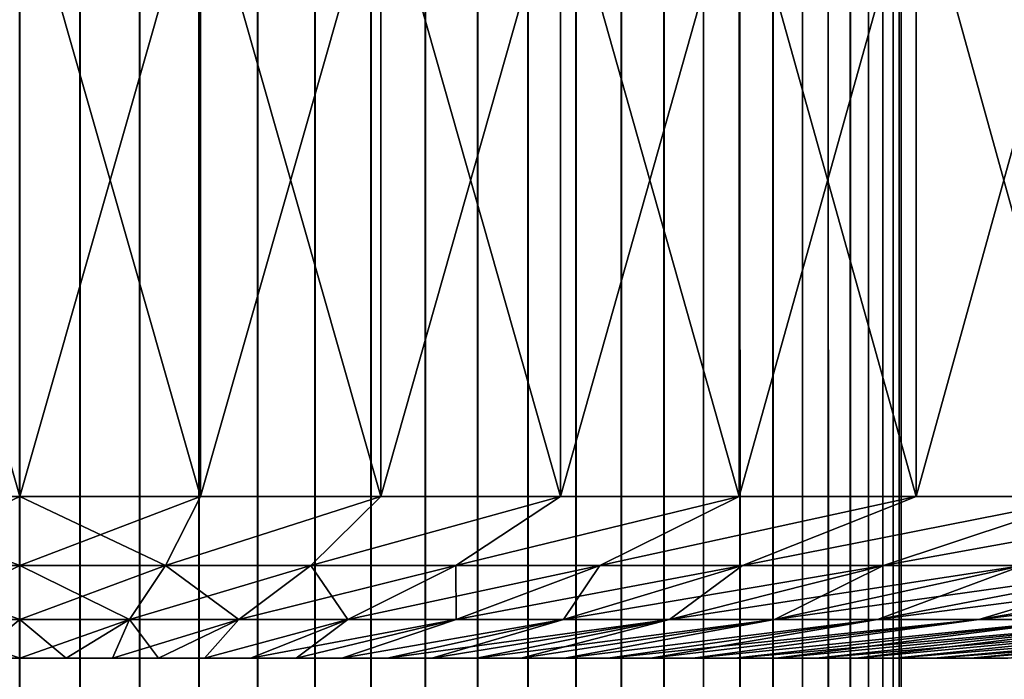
# Model space of a CAD drawing. Header units: millimetres. Extents: x -125 to 125, y -45 to 4025.
# Tile 473 of 656: x 0 to 3, y 3898 to 3900. Entities that reach past the tile are written whole.
import ezdxf

# ---------------------------------------------------------------- set-up
doc = ezdxf.new("R2010")
doc.units = ezdxf.units.MM
doc.header["$LTSCALE"] = 6.999206
for name, color, linetype in [('1', 7, 'CONTINUOUS'), ('2', 7, 'CONTINUOUS'), ('28', 7, 'CONTINUOUS'), ('29', 7, 'CONTINUOUS'), ('30', 7, 'CONTINUOUS')]:
    doc.layers.add(name, color=color, linetype=linetype)

msp = doc.modelspace()

# ---------------------------------------------------------------- linework, layer by layer
at = {"layer": '1', "color": 7, "linetype": 'CONTINUOUS'}
for points in [[(-0.1911, 3910, -2.7935), (0, 3910, -2.8), (-0.1911, 0, -2.7935), (-0.1911, 3910, -2.7935)], [(-0.1911, 0, -2.7935), (0, 3910, -2.8), (0, 0, -2.8), (-0.1911, 0, -2.7935)], [(0, 3910, -2.8), (0.1911, 3910, -2.7935), (0, 0, -2.8), (0, 3910, -2.8)], [(0, 0, -2.8), (0.1911, 3910, -2.7935), (0.1911, 0, -2.7935), (0, 0, -2.8)], [(0.1911, 3910, -2.7935), (0.3813, 3910, -2.7739), (0.1911, 0, -2.7935), (0.1911, 3910, -2.7935)], [(0.1911, 0, -2.7935), (0.3813, 3910, -2.7739), (0.3813, 0, -2.7739), (0.1911, 0, -2.7935)], [(0.3813, 3910, -2.7739), (0.5697, 3910, -2.7414), (0.3813, 0, -2.7739), (0.3813, 3910, -2.7739)], [(0.3813, 0, -2.7739), (0.5697, 3910, -2.7414), (0.5697, 0, -2.7414), (0.3813, 0, -2.7739)], [(0.5697, 3910, -2.7414), (0.7554, 3910, -2.6962), (0.5697, 0, -2.7414), (0.5697, 3910, -2.7414)], [(0.5697, 0, -2.7414), (0.7554, 3910, -2.6962), (0.7554, 0, -2.6962), (0.5697, 0, -2.7414)], [(0.7554, 3910, -2.6962), (0.9377, 3910, -2.6383), (0.7554, 0, -2.6962), (0.7554, 3910, -2.6962)], [(0.7554, 0, -2.6962), (0.9377, 3910, -2.6383), (0.9377, 0, -2.6383), (0.7554, 0, -2.6962)], [(0.9377, 3910, -2.6383), (1.1155, 3910, -2.5682), (0.9377, 0, -2.6383), (0.9377, 3910, -2.6383)], [(0.9377, 0, -2.6383), (1.1155, 3910, -2.5682), (1.1155, 0, -2.5682), (0.9377, 0, -2.6383)], [(1.1155, 3910, -2.5682), (1.2882, 3910, -2.4861), (1.1155, 0, -2.5682), (1.1155, 3910, -2.5682)], [(1.1155, 0, -2.5682), (1.2882, 3910, -2.4861), (1.2882, 0, -2.4861), (1.1155, 0, -2.5682)], [(1.2882, 3910, -2.4861), (1.4548, 3910, -2.3924), (1.2882, 0, -2.4861), (1.2882, 3910, -2.4861)], [(1.2882, 0, -2.4861), (1.4548, 3910, -2.3924), (1.4548, 0, -2.3924), (1.2882, 0, -2.4861)], [(1.4548, 3910, -2.3924), (1.6147, 3910, -2.2875), (1.4548, 0, -2.3924), (1.4548, 3910, -2.3924)], [(1.4548, 0, -2.3924), (1.6147, 3910, -2.2875), (1.6147, 0, -2.2875), (1.4548, 0, -2.3924)], [(1.6147, 3910, -2.2875), (1.767, 3910, -2.172), (1.6147, 0, -2.2875), (1.6147, 3910, -2.2875)], [(1.6147, 0, -2.2875), (1.767, 3910, -2.172), (1.767, 0, -2.172), (1.6147, 0, -2.2875)], [(1.767, 3910, -2.172), (1.9111, 3910, -2.0463), (1.767, 0, -2.172), (1.767, 3910, -2.172)], [(1.767, 0, -2.172), (1.9111, 3910, -2.0463), (1.9111, 0, -2.0463), (1.767, 0, -2.172)], [(1.9111, 3910, -2.0463), (2.0463, 3910, -1.9111), (1.9111, 0, -2.0463), (1.9111, 3910, -2.0463)], [(1.9111, 0, -2.0463), (2.0463, 3910, -1.9111), (2.0463, 0, -1.9111), (1.9111, 0, -2.0463)], [(2.0463, 3910, -1.9111), (2.172, 3910, -1.767), (2.0463, 0, -1.9111), (2.0463, 3910, -1.9111)], [(2.0463, 0, -1.9111), (2.172, 3910, -1.767), (2.172, 0, -1.767), (2.0463, 0, -1.9111)], [(2.172, 3910, -1.767), (2.2875, 3910, -1.6147), (2.172, 0, -1.767), (2.172, 3910, -1.767)], [(2.172, 0, -1.767), (2.2875, 3910, -1.6147), (2.2875, 0, -1.6147), (2.172, 0, -1.767)], [(2.2875, 3910, -1.6147), (2.3924, 3910, -1.4548), (2.2875, 0, -1.6147), (2.2875, 3910, -1.6147)], [(2.2875, 0, -1.6147), (2.3924, 3910, -1.4548), (2.3924, 0, -1.4548), (2.2875, 0, -1.6147)], [(2.3924, 3910, -1.4548), (2.4861, 3910, -1.2882), (2.3924, 0, -1.4548), (2.3924, 3910, -1.4548)], [(2.3924, 0, -1.4548), (2.4861, 3910, -1.2882), (2.4861, 0, -1.2882), (2.3924, 0, -1.4548)], [(2.4861, 3910, -1.2882), (2.5682, 3910, -1.1155), (2.4861, 0, -1.2882), (2.4861, 3910, -1.2882)], [(2.4861, 0, -1.2882), (2.5682, 3910, -1.1155), (2.5682, 0, -1.1155), (2.4861, 0, -1.2882)], [(2.5682, 3910, -1.1155), (2.6383, 3910, -0.9377), (2.5682, 0, -1.1155), (2.5682, 3910, -1.1155)], [(2.5682, 0, -1.1155), (2.6383, 3910, -0.9377), (2.6383, 0, -0.9377), (2.5682, 0, -1.1155)], [(2.6383, 3910, -0.9377), (2.6962, 3910, -0.7554), (2.6383, 0, -0.9377), (2.6383, 3910, -0.9377)], [(2.6383, 0, -0.9377), (2.6962, 3910, -0.7554), (2.6962, 0, -0.7554), (2.6383, 0, -0.9377)], [(2.6962, 3910, -0.7554), (2.7414, 3910, -0.5697), (2.6962, 0, -0.7554), (2.6962, 3910, -0.7554)], [(2.6962, 0, -0.7554), (2.7414, 3910, -0.5697), (2.7414, 0, -0.5697), (2.6962, 0, -0.7554)], [(2.7414, 3910, -0.5697), (2.7739, 3910, -0.3813), (2.7414, 0, -0.5697), (2.7414, 3910, -0.5697)], [(2.7414, 0, -0.5697), (2.7739, 3910, -0.3813), (2.7739, 0, -0.3813), (2.7414, 0, -0.5697)], [(2.7739, 3910, -0.3813), (2.7935, 3910, -0.1911), (2.7739, 0, -0.3813), (2.7739, 3910, -0.3813)], [(2.7739, 0, -0.3813), (2.7935, 3910, -0.1911), (2.7935, 0, -0.1911), (2.7739, 0, -0.3813)], [(2.8, 3910), (2.8, 0), (2.7935, 0, -0.1911), (2.8, 3910)], [(2.7935, 3910, -0.1911), (2.8, 3910), (2.7935, 0, -0.1911), (2.7935, 3910, -0.1911)]]:
    msp.add_3dface(points, dxfattribs=at)
at = {"layer": '2', "color": 7, "linetype": 'CONTINUOUS'}
for points in [[(0, 3910, 2.8), (-0.1911, 3910, 2.7935), (0, 0, 2.8), (0, 3910, 2.8)], [(0, 0, 2.8), (-0.1911, 3910, 2.7935), (-0.1911, 0, 2.7935), (0, 0, 2.8)], [(0.1911, 3910, 2.7935), (0, 3910, 2.8), (0.1911, 0, 2.7935), (0.1911, 3910, 2.7935)], [(0.1911, 0, 2.7935), (0, 3910, 2.8), (0, 0, 2.8), (0.1911, 0, 2.7935)], [(0.3813, 3910, 2.7739), (0.1911, 3910, 2.7935), (0.3813, 0, 2.7739), (0.3813, 3910, 2.7739)], [(0.3813, 0, 2.7739), (0.1911, 3910, 2.7935), (0.1911, 0, 2.7935), (0.3813, 0, 2.7739)], [(0.5697, 3910, 2.7414), (0.3813, 3910, 2.7739), (0.5697, 0, 2.7414), (0.5697, 3910, 2.7414)], [(0.5697, 0, 2.7414), (0.3813, 3910, 2.7739), (0.3813, 0, 2.7739), (0.5697, 0, 2.7414)], [(0.7554, 3910, 2.6962), (0.5697, 3910, 2.7414), (0.7554, 0, 2.6962), (0.7554, 3910, 2.6962)], [(0.7554, 0, 2.6962), (0.5697, 3910, 2.7414), (0.5697, 0, 2.7414), (0.7554, 0, 2.6962)], [(0.9377, 3910, 2.6383), (0.7554, 3910, 2.6962), (0.9377, 0, 2.6383), (0.9377, 3910, 2.6383)], [(0.9377, 0, 2.6383), (0.7554, 3910, 2.6962), (0.7554, 0, 2.6962), (0.9377, 0, 2.6383)], [(1.1155, 3910, 2.5682), (0.9377, 3910, 2.6383), (1.1155, 0, 2.5682), (1.1155, 3910, 2.5682)], [(1.1155, 0, 2.5682), (0.9377, 3910, 2.6383), (0.9377, 0, 2.6383), (1.1155, 0, 2.5682)], [(1.2882, 3910, 2.4861), (1.1155, 3910, 2.5682), (1.2882, 0, 2.4861), (1.2882, 3910, 2.4861)], [(1.2882, 0, 2.4861), (1.1155, 3910, 2.5682), (1.1155, 0, 2.5682), (1.2882, 0, 2.4861)], [(1.4548, 3910, 2.3924), (1.2882, 3910, 2.4861), (1.4548, 0, 2.3924), (1.4548, 3910, 2.3924)], [(1.4548, 0, 2.3924), (1.2882, 3910, 2.4861), (1.2882, 0, 2.4861), (1.4548, 0, 2.3924)], [(1.6147, 3910, 2.2875), (1.4548, 3910, 2.3924), (1.6147, 0, 2.2875), (1.6147, 3910, 2.2875)], [(1.6147, 0, 2.2875), (1.4548, 3910, 2.3924), (1.4548, 0, 2.3924), (1.6147, 0, 2.2875)], [(1.767, 3910, 2.172), (1.6147, 3910, 2.2875), (1.767, 0, 2.172), (1.767, 3910, 2.172)], [(1.767, 0, 2.172), (1.6147, 3910, 2.2875), (1.6147, 0, 2.2875), (1.767, 0, 2.172)], [(1.9111, 3910, 2.0463), (1.767, 3910, 2.172), (1.9111, 0, 2.0463), (1.9111, 3910, 2.0463)], [(1.9111, 0, 2.0463), (1.767, 3910, 2.172), (1.767, 0, 2.172), (1.9111, 0, 2.0463)], [(2.0463, 3910, 1.9111), (1.9111, 3910, 2.0463), (2.0463, 0, 1.9111), (2.0463, 3910, 1.9111)], [(2.0463, 0, 1.9111), (1.9111, 3910, 2.0463), (1.9111, 0, 2.0463), (2.0463, 0, 1.9111)], [(2.172, 3910, 1.767), (2.0463, 3910, 1.9111), (2.172, 0, 1.767), (2.172, 3910, 1.767)], [(2.172, 0, 1.767), (2.0463, 3910, 1.9111), (2.0463, 0, 1.9111), (2.172, 0, 1.767)], [(2.2875, 3910, 1.6147), (2.172, 3910, 1.767), (2.2875, 0, 1.6147), (2.2875, 3910, 1.6147)], [(2.2875, 0, 1.6147), (2.172, 3910, 1.767), (2.172, 0, 1.767), (2.2875, 0, 1.6147)], [(2.3924, 3910, 1.4548), (2.2875, 3910, 1.6147), (2.3924, 0, 1.4548), (2.3924, 3910, 1.4548)], [(2.3924, 0, 1.4548), (2.2875, 3910, 1.6147), (2.2875, 0, 1.6147), (2.3924, 0, 1.4548)], [(2.4861, 3910, 1.2882), (2.3924, 3910, 1.4548), (2.4861, 0, 1.2882), (2.4861, 3910, 1.2882)], [(2.4861, 0, 1.2882), (2.3924, 3910, 1.4548), (2.3924, 0, 1.4548), (2.4861, 0, 1.2882)], [(2.5682, 3910, 1.1155), (2.4861, 3910, 1.2882), (2.5682, 0, 1.1155), (2.5682, 3910, 1.1155)], [(2.5682, 0, 1.1155), (2.4861, 3910, 1.2882), (2.4861, 0, 1.2882), (2.5682, 0, 1.1155)], [(2.6383, 3910, 0.9377), (2.5682, 3910, 1.1155), (2.6383, 0, 0.9377), (2.6383, 3910, 0.9377)], [(2.6383, 0, 0.9377), (2.5682, 3910, 1.1155), (2.5682, 0, 1.1155), (2.6383, 0, 0.9377)], [(2.6962, 3910, 0.7554), (2.6383, 3910, 0.9377), (2.6962, 0, 0.7554), (2.6962, 3910, 0.7554)], [(2.6962, 0, 0.7554), (2.6383, 3910, 0.9377), (2.6383, 0, 0.9377), (2.6962, 0, 0.7554)], [(2.7414, 3910, 0.5697), (2.6962, 3910, 0.7554), (2.7414, 0, 0.5697), (2.7414, 3910, 0.5697)], [(2.7414, 0, 0.5697), (2.6962, 3910, 0.7554), (2.6962, 0, 0.7554), (2.7414, 0, 0.5697)], [(2.7739, 3910, 0.3813), (2.7414, 3910, 0.5697), (2.7739, 0, 0.3813), (2.7739, 3910, 0.3813)], [(2.7739, 0, 0.3813), (2.7414, 3910, 0.5697), (2.7414, 0, 0.5697), (2.7739, 0, 0.3813)], [(2.7935, 3910, 0.1911), (2.7739, 3910, 0.3813), (2.7935, 0, 0.1911), (2.7935, 3910, 0.1911)], [(2.7935, 0, 0.1911), (2.7739, 3910, 0.3813), (2.7739, 0, 0.3813), (2.7935, 0, 0.1911)], [(2.8, 0), (2.8, 3910), (2.7935, 3910, 0.1911), (2.8, 0)], [(2.8, 0), (2.7935, 3910, 0.1911), (2.7935, 0, 0.1911), (2.8, 0)]]:
    msp.add_3dface(points, dxfattribs=at)
at = {"layer": '28', "color": 7, "linetype": 'CONTINUOUS'}
for points in [[(-0.5744, 3900.5144, -12.4868), (0, 3900.5144, -12.5), (-0.5744, 3898.5045, -12.4868), (-0.5744, 3900.5144, -12.4868)], [(-0.5744, 3898.5045, -12.4868), (0, 3900.5144, -12.5), (0, 3898.5045, -12.5), (-0.5744, 3898.5045, -12.4868)], [(0, 3900.5144, 12.5), (-0.5744, 3900.5144, 12.4868), (0, 3898.5045, 12.5), (0, 3900.5144, 12.5)], [(0, 3898.5045, 12.5), (-0.5744, 3900.5144, 12.4868), (-0.5744, 3898.5045, 12.4868), (0, 3898.5045, 12.5)], [(0, 3900.5144, -12.5), (0.5744, 3900.5144, -12.4868), (0, 3898.5045, -12.5), (0, 3900.5144, -12.5)], [(0, 3898.5045, -12.5), (0.5744, 3900.5144, -12.4868), (0.5744, 3898.5045, -12.4868), (0, 3898.5045, -12.5)], [(0.5744, 3900.5144, 12.4868), (0, 3900.5144, 12.5), (0.5744, 3898.5045, 12.4868), (0.5744, 3900.5144, 12.4868)], [(0.5744, 3898.5045, 12.4868), (0, 3900.5144, 12.5), (0, 3898.5045, 12.5), (0.5744, 3898.5045, 12.4868)], [(0.5744, 3900.5144, -12.4868), (1.1475, 3900.5144, -12.4472), (0.5744, 3898.5045, -12.4868), (0.5744, 3900.5144, -12.4868)], [(0.5744, 3898.5045, -12.4868), (1.1475, 3900.5144, -12.4472), (1.1475, 3898.5045, -12.4472), (0.5744, 3898.5045, -12.4868)], [(1.1475, 3900.5144, 12.4472), (0.5744, 3900.5144, 12.4868), (1.1475, 3898.5045, 12.4472), (1.1475, 3900.5144, 12.4472)], [(1.1475, 3898.5045, 12.4472), (0.5744, 3900.5144, 12.4868), (0.5744, 3898.5045, 12.4868), (1.1475, 3898.5045, 12.4472)], [(1.1475, 3900.5144, -12.4472), (1.7182, 3900.5144, -12.3813), (1.1475, 3898.5045, -12.4472), (1.1475, 3900.5144, -12.4472)], [(1.1475, 3898.5045, -12.4472), (1.7182, 3900.5144, -12.3813), (1.7182, 3898.5045, -12.3813), (1.1475, 3898.5045, -12.4472)], [(1.7182, 3900.5144, 12.3813), (1.1475, 3900.5144, 12.4472), (1.7182, 3898.5045, 12.3813), (1.7182, 3900.5144, 12.3813)], [(1.7182, 3898.5045, 12.3813), (1.1475, 3900.5144, 12.4472), (1.1475, 3898.5045, 12.4472), (1.7182, 3898.5045, 12.3813)], [(1.7182, 3900.5144, -12.3813), (2.2853, 3900.5144, -12.2893), (1.7182, 3898.5045, -12.3813), (1.7182, 3900.5144, -12.3813)], [(1.7182, 3898.5045, -12.3813), (2.2853, 3900.5144, -12.2893), (2.2853, 3898.5045, -12.2893), (1.7182, 3898.5045, -12.3813)], [(2.2853, 3900.5144, 12.2893), (1.7182, 3900.5144, 12.3813), (2.2853, 3898.5045, 12.2893), (2.2853, 3900.5144, 12.2893)], [(2.2853, 3898.5045, 12.2893), (1.7182, 3900.5144, 12.3813), (1.7182, 3898.5045, 12.3813), (2.2853, 3898.5045, 12.2893)], [(2.2853, 3900.5144, -12.2893), (2.8476, 3900.5144, -12.1713), (2.2853, 3898.5045, -12.2893), (2.2853, 3900.5144, -12.2893)], [(2.2853, 3898.5045, -12.2893), (2.8476, 3900.5144, -12.1713), (2.8476, 3898.5045, -12.1713), (2.2853, 3898.5045, -12.2893)], [(2.8476, 3900.5144, 12.1713), (2.2853, 3900.5144, 12.2893), (2.8476, 3898.5045, 12.1713), (2.8476, 3900.5144, 12.1713)], [(2.8476, 3898.5045, 12.1713), (2.2853, 3900.5144, 12.2893), (2.2853, 3898.5045, 12.2893), (2.8476, 3898.5045, 12.1713)], [(2.8476, 3900.5144, -12.1713), (3.4038, 3900.5144, -12.0276), (2.8476, 3898.5045, -12.1713), (2.8476, 3900.5144, -12.1713)], [(2.8476, 3898.5045, -12.1713), (3.4038, 3900.5144, -12.0276), (3.4038, 3898.5045, -12.0276), (2.8476, 3898.5045, -12.1713)], [(3.4038, 3900.5144, 12.0276), (2.8476, 3900.5144, 12.1713), (3.4038, 3898.5045, 12.0276), (3.4038, 3900.5144, 12.0276)], [(3.4038, 3898.5045, 12.0276), (2.8476, 3900.5144, 12.1713), (2.8476, 3898.5045, 12.1713), (3.4038, 3898.5045, 12.0276)]]:
    msp.add_3dface(points, dxfattribs=at)
at = {"layer": '29', "color": 7, "linetype": 'CONTINUOUS'}
for points in [[(-0.5744, 3898.5045, -12.4868), (0, 3898.5045, -12.5), (-0.463, 3898.2851, -10.0151), (-0.5744, 3898.5045, -12.4868)], [(0, 3898.5045, 12.5), (-0.5744, 3898.5045, 12.4868), (0, 3898.2851, 10.0258), (0, 3898.5045, 12.5)], [(0, 3898.2851, 10.0258), (-0.5744, 3898.5045, 12.4868), (-0.463, 3898.2851, 10.0151), (0, 3898.2851, 10.0258)], [(-0.463, 3898.2851, -10.0151), (0, 3898.5045, -12.5), (0, 3898.2851, -10.0258), (-0.463, 3898.2851, -10.0151)], [(0, 3898.2851, 10.0258), (-0.463, 3898.2851, 10.0151), (0, 3898.1136, 7.5429), (0, 3898.2851, 10.0258)], [(-0.463, 3898.2851, 10.0151), (-0.3484, 3898.1136, 7.5348), (0, 3898.1136, 7.5429), (-0.463, 3898.2851, 10.0151)], [(-0.463, 3898.2851, -10.0151), (0, 3898.2851, -10.0258), (-0.3484, 3898.1136, -7.5348), (-0.463, 3898.2851, -10.0151)], [(0, 3898.2851, -10.0258), (0, 3898.1136, -7.5429), (-0.3484, 3898.1136, -7.5348), (0, 3898.2851, -10.0258)], [(-0.1499, 3897.9907, 5.0573), (0, 3897.9907, 5.0595), (-0.3484, 3898.1136, 7.5348), (-0.1499, 3897.9907, 5.0573)], [(-0.3484, 3898.1136, 7.5348), (0, 3897.9907, 5.0595), (0, 3898.1136, 7.5429), (-0.3484, 3898.1136, 7.5348)], [(0, 3898.1136, -7.5429), (-0.1499, 3897.9907, -5.0573), (-0.3484, 3898.1136, -7.5348), (0, 3898.1136, -7.5429)], [(0, 3897.9907, -5.0595), (-0.1499, 3897.9907, -5.0573), (0, 3898.1136, -7.5429), (0, 3897.9907, -5.0595)]]:
    msp.add_3dface(points, dxfattribs=at)
at = {"layer": '30', "color": 7, "linetype": 'CONTINUOUS'}
for points in [[(0, 3898.5045, -12.5), (0.5744, 3898.5045, -12.4868), (0, 3898.2851, -10.0258), (0, 3898.5045, -12.5)], [(0, 3898.2851, -10.0258), (0.5744, 3898.5045, -12.4868), (0.463, 3898.2851, -10.0151), (0, 3898.2851, -10.0258)], [(0.5744, 3898.5045, 12.4868), (0, 3898.5045, 12.5), (0.463, 3898.2851, 10.0151), (0.5744, 3898.5045, 12.4868)], [(0, 3898.5045, 12.5), (0, 3898.2851, 10.0258), (0.463, 3898.2851, 10.0151), (0, 3898.5045, 12.5)], [(0.5744, 3898.5045, -12.4868), (1.1475, 3898.5045, -12.4472), (0.463, 3898.2851, -10.0151), (0.5744, 3898.5045, -12.4868)], [(0.463, 3898.2851, -10.0151), (1.1475, 3898.5045, -12.4472), (0.9251, 3898.2851, -9.983), (0.463, 3898.2851, -10.0151)], [(1.1475, 3898.5045, 12.4472), (0.5744, 3898.5045, 12.4868), (0.463, 3898.2851, 10.0151), (1.1475, 3898.5045, 12.4472)], [(0.9251, 3898.2851, 9.983), (1.1475, 3898.5045, 12.4472), (0.463, 3898.2851, 10.0151), (0.9251, 3898.2851, 9.983)], [(1.1475, 3898.5045, -12.4472), (1.7182, 3898.5045, -12.3813), (0.9251, 3898.2851, -9.983), (1.1475, 3898.5045, -12.4472)], [(0.9251, 3898.2851, -9.983), (1.7182, 3898.5045, -12.3813), (1.3851, 3898.2851, -9.9297), (0.9251, 3898.2851, -9.983)], [(1.7182, 3898.5045, 12.3813), (1.1475, 3898.5045, 12.4472), (0.9251, 3898.2851, 9.983), (1.7182, 3898.5045, 12.3813)], [(1.3851, 3898.2851, 9.9297), (1.7182, 3898.5045, 12.3813), (0.9251, 3898.2851, 9.983), (1.3851, 3898.2851, 9.9297)], [(1.7182, 3898.5045, -12.3813), (2.2853, 3898.5045, -12.2893), (1.3851, 3898.2851, -9.9297), (1.7182, 3898.5045, -12.3813)], [(1.3851, 3898.2851, -9.9297), (2.2853, 3898.5045, -12.2893), (1.8422, 3898.2851, -9.8551), (1.3851, 3898.2851, -9.9297)], [(2.2853, 3898.5045, 12.2893), (1.7182, 3898.5045, 12.3813), (1.3851, 3898.2851, 9.9297), (2.2853, 3898.5045, 12.2893)], [(1.8422, 3898.2851, 9.8551), (2.2853, 3898.5045, 12.2893), (1.3851, 3898.2851, 9.9297), (1.8422, 3898.2851, 9.8551)], [(2.2853, 3898.5045, -12.2893), (2.8476, 3898.5045, -12.1713), (1.8422, 3898.2851, -9.8551), (2.2853, 3898.5045, -12.2893)], [(1.8422, 3898.2851, -9.8551), (2.8476, 3898.5045, -12.1713), (2.2954, 3898.2851, -9.7595), (1.8422, 3898.2851, -9.8551)], [(2.8476, 3898.5045, 12.1713), (2.2853, 3898.5045, 12.2893), (1.8422, 3898.2851, 9.8551), (2.8476, 3898.5045, 12.1713)], [(2.2954, 3898.2851, 9.7595), (2.8476, 3898.5045, 12.1713), (1.8422, 3898.2851, 9.8551), (2.2954, 3898.2851, 9.7595)], [(2.8476, 3898.5045, -12.1713), (3.4038, 3898.5045, -12.0276), (2.2954, 3898.2851, -9.7595), (2.8476, 3898.5045, -12.1713)], [(2.2954, 3898.2851, -9.7595), (3.4038, 3898.5045, -12.0276), (2.7437, 3898.2851, -9.6431), (2.2954, 3898.2851, -9.7595)], [(3.4038, 3898.5045, 12.0276), (2.8476, 3898.5045, 12.1713), (2.2954, 3898.2851, 9.7595), (3.4038, 3898.5045, 12.0276)], [(2.7437, 3898.2851, 9.6431), (3.4038, 3898.5045, 12.0276), (2.2954, 3898.2851, 9.7595), (2.7437, 3898.2851, 9.6431)], [(3.4038, 3898.5045, -12.0276), (3.9528, 3898.5045, -11.8585), (2.7437, 3898.2851, -9.6431), (3.4038, 3898.5045, -12.0276)], [(2.7437, 3898.2851, -9.6431), (3.9528, 3898.5045, -11.8585), (3.1861, 3898.2851, -9.5061), (2.7437, 3898.2851, -9.6431)], [(3.9528, 3898.5045, 11.8585), (3.4038, 3898.5045, 12.0276), (2.7437, 3898.2851, 9.6431), (3.9528, 3898.5045, 11.8585)], [(3.1861, 3898.2851, 9.5061), (3.9528, 3898.5045, 11.8585), (2.7437, 3898.2851, 9.6431), (3.1861, 3898.2851, 9.5061)], [(0, 3898.2851, 10.0258), (0, 3898.1136, 7.5429), (0.3484, 3898.1136, 7.5348), (0, 3898.2851, 10.0258)], [(0.463, 3898.2851, 10.0151), (0, 3898.2851, 10.0258), (0.3484, 3898.1136, 7.5348), (0.463, 3898.2851, 10.0151)], [(0, 3898.1136, -7.5429), (0, 3898.2851, -10.0258), (0.463, 3898.2851, -10.0151), (0, 3898.1136, -7.5429)], [(0, 3898.1136, -7.5429), (0.463, 3898.2851, -10.0151), (0.3484, 3898.1136, -7.5348), (0, 3898.1136, -7.5429)], [(0.463, 3898.2851, -10.0151), (0.9251, 3898.2851, -9.983), (0.3484, 3898.1136, -7.5348), (0.463, 3898.2851, -10.0151)], [(0.3484, 3898.1136, -7.5348), (0.9251, 3898.2851, -9.983), (0.696, 3898.1136, -7.5107), (0.3484, 3898.1136, -7.5348)], [(0.696, 3898.1136, 7.5107), (0.463, 3898.2851, 10.0151), (0.3484, 3898.1136, 7.5348), (0.696, 3898.1136, 7.5107)], [(0.9251, 3898.2851, 9.983), (0.463, 3898.2851, 10.0151), (0.696, 3898.1136, 7.5107), (0.9251, 3898.2851, 9.983)], [(0.9251, 3898.2851, -9.983), (1.3851, 3898.2851, -9.9297), (0.696, 3898.1136, -7.5107), (0.9251, 3898.2851, -9.983)], [(0.696, 3898.1136, -7.5107), (1.3851, 3898.2851, -9.9297), (1.0421, 3898.1136, -7.4705), (0.696, 3898.1136, -7.5107)], [(1.0421, 3898.1136, 7.4705), (0.9251, 3898.2851, 9.983), (0.696, 3898.1136, 7.5107), (1.0421, 3898.1136, 7.4705)], [(1.3851, 3898.2851, 9.9297), (0.9251, 3898.2851, 9.983), (1.0421, 3898.1136, 7.4705), (1.3851, 3898.2851, 9.9297)], [(1.3851, 3898.2851, -9.9297), (1.8422, 3898.2851, -9.8551), (1.0421, 3898.1136, -7.4705), (1.3851, 3898.2851, -9.9297)], [(1.0421, 3898.1136, -7.4705), (1.8422, 3898.2851, -9.8551), (1.386, 3898.1136, -7.4144), (1.0421, 3898.1136, -7.4705)], [(1.386, 3898.1136, 7.4144), (1.3851, 3898.2851, 9.9297), (1.0421, 3898.1136, 7.4705), (1.386, 3898.1136, 7.4144)], [(1.8422, 3898.2851, 9.8551), (1.3851, 3898.2851, 9.9297), (1.386, 3898.1136, 7.4144), (1.8422, 3898.2851, 9.8551)], [(1.8422, 3898.2851, -9.8551), (2.2954, 3898.2851, -9.7595), (1.386, 3898.1136, -7.4144), (1.8422, 3898.2851, -9.8551)], [(1.386, 3898.1136, -7.4144), (2.2954, 3898.2851, -9.7595), (1.7269, 3898.1136, -7.3425), (1.386, 3898.1136, -7.4144)], [(1.7269, 3898.1136, 7.3425), (1.8422, 3898.2851, 9.8551), (1.386, 3898.1136, 7.4144), (1.7269, 3898.1136, 7.3425)], [(2.2954, 3898.2851, -9.7595), (2.7437, 3898.2851, -9.6431), (1.7269, 3898.1136, -7.3425), (2.2954, 3898.2851, -9.7595)], [(1.7269, 3898.1136, -7.3425), (2.7437, 3898.2851, -9.6431), (2.0642, 3898.1136, -7.2549), (1.7269, 3898.1136, -7.3425)], [(2.2954, 3898.2851, 9.7595), (1.8422, 3898.2851, 9.8551), (1.7269, 3898.1136, 7.3425), (2.2954, 3898.2851, 9.7595)], [(2.0642, 3898.1136, 7.2549), (2.2954, 3898.2851, 9.7595), (1.7269, 3898.1136, 7.3425), (2.0642, 3898.1136, 7.2549)], [(2.7437, 3898.2851, -9.6431), (3.1861, 3898.2851, -9.5061), (2.0642, 3898.1136, -7.2549), (2.7437, 3898.2851, -9.6431)], [(2.0642, 3898.1136, -7.2549), (3.1861, 3898.2851, -9.5061), (2.3971, 3898.1136, -7.1518), (2.0642, 3898.1136, -7.2549)], [(2.7437, 3898.2851, 9.6431), (2.2954, 3898.2851, 9.7595), (2.0642, 3898.1136, 7.2549), (2.7437, 3898.2851, 9.6431)], [(2.3971, 3898.1136, 7.1518), (2.7437, 3898.2851, 9.6431), (2.0642, 3898.1136, 7.2549), (2.3971, 3898.1136, 7.1518)], [(3.1861, 3898.2851, -9.5061), (3.6217, 3898.2851, -9.3488), (2.3971, 3898.1136, -7.1518), (3.1861, 3898.2851, -9.5061)], [(2.3971, 3898.1136, -7.1518), (3.6217, 3898.2851, -9.3488), (2.7248, 3898.1136, -7.0335), (2.3971, 3898.1136, -7.1518)], [(3.1861, 3898.2851, 9.5061), (2.7437, 3898.2851, 9.6431), (2.3971, 3898.1136, 7.1518), (3.1861, 3898.2851, 9.5061)], [(2.7248, 3898.1136, 7.0335), (3.1861, 3898.2851, 9.5061), (2.3971, 3898.1136, 7.1518), (2.7248, 3898.1136, 7.0335)], [(3.6217, 3898.2851, -9.3488), (4.0496, 3898.2851, -9.1716), (2.7248, 3898.1136, -7.0335), (3.6217, 3898.2851, -9.3488)], [(2.7248, 3898.1136, -7.0335), (4.0496, 3898.2851, -9.1716), (3.0467, 3898.1136, -6.9002), (2.7248, 3898.1136, -7.0335)], [(3.6217, 3898.2851, 9.3488), (3.1861, 3898.2851, 9.5061), (2.7248, 3898.1136, 7.0335), (3.6217, 3898.2851, 9.3488)], [(3.0467, 3898.1136, 6.9002), (3.6217, 3898.2851, 9.3488), (2.7248, 3898.1136, 7.0335), (3.0467, 3898.1136, 6.9002)], [(4.0496, 3898.2851, -9.1716), (4.4689, 3898.2851, -8.9747), (3.0467, 3898.1136, -6.9002), (4.0496, 3898.2851, -9.1716)], [(3.0467, 3898.1136, -6.9002), (4.4689, 3898.2851, -8.9747), (3.3621, 3898.1136, -6.7521), (3.0467, 3898.1136, -6.9002)], [(4.0496, 3898.2851, 9.1716), (3.6217, 3898.2851, 9.3488), (3.0467, 3898.1136, 6.9002), (4.0496, 3898.2851, 9.1716)], [(3.3621, 3898.1136, 6.7521), (4.0496, 3898.2851, 9.1716), (3.0467, 3898.1136, 6.9002), (3.3621, 3898.1136, 6.7521)], [(0, 3898.1136, 7.5429), (0, 3897.9907, 5.0595), (0.1472, 3897.9907, 5.0574), (0, 3898.1136, 7.5429)], [(0, 3897.9907, -5.0595), (0, 3898.1136, -7.5429), (0.3484, 3898.1136, -7.5348), (0, 3897.9907, -5.0595)], [(0, 3897.9907, -5.0595), (0.3484, 3898.1136, -7.5348), (0.1472, 3897.9907, -5.0574), (0, 3897.9907, -5.0595)], [(0.3484, 3898.1136, 7.5348), (0, 3898.1136, 7.5429), (0.1472, 3897.9907, 5.0574), (0.3484, 3898.1136, 7.5348)], [(0.1472, 3897.9907, -5.0574), (0.3484, 3898.1136, -7.5348), (0.2942, 3897.9907, -5.051), (0.1472, 3897.9907, -5.0574)], [(0.2942, 3897.9907, 5.051), (0.3484, 3898.1136, 7.5348), (0.1472, 3897.9907, 5.0574), (0.2942, 3897.9907, 5.051)], [(0.3484, 3898.1136, -7.5348), (0.696, 3898.1136, -7.5107), (0.2942, 3897.9907, -5.051), (0.3484, 3898.1136, -7.5348)], [(0.2942, 3897.9907, -5.051), (0.696, 3898.1136, -7.5107), (0.441, 3897.9907, -5.0403), (0.2942, 3897.9907, -5.051)], [(0.441, 3897.9907, 5.0403), (0.3484, 3898.1136, 7.5348), (0.2942, 3897.9907, 5.051), (0.441, 3897.9907, 5.0403)], [(0.696, 3898.1136, 7.5107), (0.3484, 3898.1136, 7.5348), (0.441, 3897.9907, 5.0403), (0.696, 3898.1136, 7.5107)], [(0.441, 3897.9907, -5.0403), (0.696, 3898.1136, -7.5107), (0.5874, 3897.9907, -5.0253), (0.441, 3897.9907, -5.0403)], [(0.5874, 3897.9907, 5.0253), (0.696, 3898.1136, 7.5107), (0.441, 3897.9907, 5.0403), (0.5874, 3897.9907, 5.0253)], [(0.696, 3898.1136, -7.5107), (1.0421, 3898.1136, -7.4705), (0.5874, 3897.9907, -5.0253), (0.696, 3898.1136, -7.5107)], [(0.5874, 3897.9907, -5.0253), (1.0421, 3898.1136, -7.4705), (0.7333, 3897.9907, -5.0061), (0.5874, 3897.9907, -5.0253)], [(1.0421, 3898.1136, 7.4705), (0.696, 3898.1136, 7.5107), (0.5874, 3897.9907, 5.0253), (1.0421, 3898.1136, 7.4705)], [(0.7333, 3897.9907, 5.0061), (1.0421, 3898.1136, 7.4705), (0.5874, 3897.9907, 5.0253), (0.7333, 3897.9907, 5.0061)], [(1.0421, 3898.1136, -7.4705), (1.386, 3898.1136, -7.4144), (0.7333, 3897.9907, -5.0061), (1.0421, 3898.1136, -7.4705)], [(0.7333, 3897.9907, -5.0061), (1.386, 3898.1136, -7.4144), (0.8786, 3897.9907, -4.9827), (0.7333, 3897.9907, -5.0061)], [(0.8786, 3897.9907, 4.9827), (1.0421, 3898.1136, 7.4705), (0.7333, 3897.9907, 5.0061), (0.8786, 3897.9907, 4.9827)], [(0.8786, 3897.9907, -4.9827), (1.386, 3898.1136, -7.4144), (1.0231, 3897.9907, -4.955), (0.8786, 3897.9907, -4.9827)], [(1.386, 3898.1136, 7.4144), (1.0421, 3898.1136, 7.4705), (0.8786, 3897.9907, 4.9827), (1.386, 3898.1136, 7.4144)], [(1.0231, 3897.9907, 4.955), (1.386, 3898.1136, 7.4144), (0.8786, 3897.9907, 4.9827), (1.0231, 3897.9907, 4.955)], [(1.386, 3898.1136, -7.4144), (1.7269, 3898.1136, -7.3425), (1.0231, 3897.9907, -4.955), (1.386, 3898.1136, -7.4144)], [(1.0231, 3897.9907, -4.955), (1.7269, 3898.1136, -7.3425), (1.1668, 3897.9907, -4.9231), (1.0231, 3897.9907, -4.955)], [(1.7269, 3898.1136, 7.3425), (1.386, 3898.1136, 7.4144), (1.0231, 3897.9907, 4.955), (1.7269, 3898.1136, 7.3425)], [(1.1668, 3897.9907, 4.9231), (1.7269, 3898.1136, 7.3425), (1.0231, 3897.9907, 4.955), (1.1668, 3897.9907, 4.9231)], [(1.7269, 3898.1136, -7.3425), (2.0642, 3898.1136, -7.2549), (1.1668, 3897.9907, -4.9231), (1.7269, 3898.1136, -7.3425)], [(1.1668, 3897.9907, -4.9231), (2.0642, 3898.1136, -7.2549), (1.3095, 3897.9907, -4.8871), (1.1668, 3897.9907, -4.9231)], [(1.3095, 3897.9907, 4.8871), (1.7269, 3898.1136, 7.3425), (1.1668, 3897.9907, 4.9231), (1.3095, 3897.9907, 4.8871)], [(1.3095, 3897.9907, -4.8871), (2.0642, 3898.1136, -7.2549), (1.4511, 3897.9907, -4.847), (1.3095, 3897.9907, -4.8871)], [(2.0642, 3898.1136, 7.2549), (1.7269, 3898.1136, 7.3425), (1.3095, 3897.9907, 4.8871), (2.0642, 3898.1136, 7.2549)], [(1.4511, 3897.9907, 4.847), (2.0642, 3898.1136, 7.2549), (1.3095, 3897.9907, 4.8871), (1.4511, 3897.9907, 4.847)], [(2.0642, 3898.1136, -7.2549), (2.3971, 3898.1136, -7.1518), (1.4511, 3897.9907, -4.847), (2.0642, 3898.1136, -7.2549)], [(1.4511, 3897.9907, -4.847), (2.3971, 3898.1136, -7.1518), (1.5914, 3897.9907, -4.8027), (1.4511, 3897.9907, -4.847)], [(1.5914, 3897.9907, 4.8027), (2.0642, 3898.1136, 7.2549), (1.4511, 3897.9907, 4.847), (1.5914, 3897.9907, 4.8027)], [(1.5914, 3897.9907, -4.8027), (2.3971, 3898.1136, -7.1518), (1.7305, 3897.9907, -4.7544), (1.5914, 3897.9907, -4.8027)], [(2.3971, 3898.1136, 7.1518), (2.0642, 3898.1136, 7.2549), (1.5914, 3897.9907, 4.8027), (2.3971, 3898.1136, 7.1518)], [(1.7305, 3897.9907, 4.7544), (2.3971, 3898.1136, 7.1518), (1.5914, 3897.9907, 4.8027), (1.7305, 3897.9907, 4.7544)], [(2.3971, 3898.1136, -7.1518), (2.7248, 3898.1136, -7.0335), (1.7305, 3897.9907, -4.7544), (2.3971, 3898.1136, -7.1518)], [(1.7305, 3897.9907, -4.7544), (2.7248, 3898.1136, -7.0335), (1.868, 3897.9907, -4.7021), (1.7305, 3897.9907, -4.7544)], [(2.7248, 3898.1136, 7.0335), (2.3971, 3898.1136, 7.1518), (1.7305, 3897.9907, 4.7544), (2.7248, 3898.1136, 7.0335)], [(1.868, 3897.9907, 4.7021), (2.7248, 3898.1136, 7.0335), (1.7305, 3897.9907, 4.7544), (1.868, 3897.9907, 4.7021)], [(2.7248, 3898.1136, -7.0335), (3.0467, 3898.1136, -6.9002), (1.868, 3897.9907, -4.7021), (2.7248, 3898.1136, -7.0335)], [(1.868, 3897.9907, -4.7021), (3.0467, 3898.1136, -6.9002), (2.004, 3897.9907, -4.6457), (1.868, 3897.9907, -4.7021)], [(2.004, 3897.9907, 4.6457), (2.7248, 3898.1136, 7.0335), (1.868, 3897.9907, 4.7021), (2.004, 3897.9907, 4.6457)], [(2.004, 3897.9907, -4.6457), (3.0467, 3898.1136, -6.9002), (2.1382, 3897.9907, -4.5855), (2.004, 3897.9907, -4.6457)], [(3.0467, 3898.1136, 6.9002), (2.7248, 3898.1136, 7.0335), (2.004, 3897.9907, 4.6457), (3.0467, 3898.1136, 6.9002)], [(2.1382, 3897.9907, 4.5855), (3.0467, 3898.1136, 6.9002), (2.004, 3897.9907, 4.6457), (2.1382, 3897.9907, 4.5855)], [(3.0467, 3898.1136, -6.9002), (3.3621, 3898.1136, -6.7521), (2.1382, 3897.9907, -4.5855), (3.0467, 3898.1136, -6.9002)], [(2.1382, 3897.9907, -4.5855), (3.3621, 3898.1136, -6.7521), (2.2707, 3897.9907, -4.5214), (2.1382, 3897.9907, -4.5855)], [(3.3621, 3898.1136, 6.7521), (3.0467, 3898.1136, 6.9002), (2.1382, 3897.9907, 4.5855), (3.3621, 3898.1136, 6.7521)], [(2.2707, 3897.9907, 4.5214), (3.3621, 3898.1136, 6.7521), (2.1382, 3897.9907, 4.5855), (2.2707, 3897.9907, 4.5214)], [(3.3621, 3898.1136, -6.7521), (3.6704, 3898.1136, -6.5896), (2.2707, 3897.9907, -4.5214), (3.3621, 3898.1136, -6.7521)], [(2.2707, 3897.9907, -4.5214), (3.6704, 3898.1136, -6.5896), (2.4013, 3897.9907, -4.4534), (2.2707, 3897.9907, -4.5214)], [(2.4013, 3897.9907, 4.4534), (3.3621, 3898.1136, 6.7521), (2.2707, 3897.9907, 4.5214), (2.4013, 3897.9907, 4.4534)], [(2.4013, 3897.9907, -4.4534), (3.6704, 3898.1136, -6.5896), (2.5298, 3897.9907, -4.3817), (2.4013, 3897.9907, -4.4534)], [(3.6704, 3898.1136, 6.5896), (3.3621, 3898.1136, 6.7521), (2.4013, 3897.9907, 4.4534), (3.6704, 3898.1136, 6.5896)], [(2.5298, 3897.9907, 4.3817), (3.6704, 3898.1136, 6.5896), (2.4013, 3897.9907, 4.4534), (2.5298, 3897.9907, 4.3817)], [(3.6704, 3898.1136, -6.5896), (3.9708, 3898.1136, -6.4131), (2.5298, 3897.9907, -4.3817), (3.6704, 3898.1136, -6.5896)], [(2.5298, 3897.9907, -4.3817), (3.9708, 3898.1136, -6.4131), (2.6561, 3897.9907, -4.3062), (2.5298, 3897.9907, -4.3817)], [(2.6561, 3897.9907, 4.3062), (3.6704, 3898.1136, 6.5896), (2.5298, 3897.9907, 4.3817), (2.6561, 3897.9907, 4.3062)], [(2.6561, 3897.9907, -4.3062), (3.9708, 3898.1136, -6.4131), (2.7803, 3897.9907, -4.2272), (2.6561, 3897.9907, -4.3062)], [(3.9708, 3898.1136, 6.4131), (3.6704, 3898.1136, 6.5896), (2.6561, 3897.9907, 4.3062), (3.9708, 3898.1136, 6.4131)], [(2.7803, 3897.9907, 4.2272), (3.9708, 3898.1136, 6.4131), (2.6561, 3897.9907, 4.3062), (2.7803, 3897.9907, 4.2272)], [(3.9708, 3898.1136, -6.4131), (4.2627, 3898.1136, -6.2228), (2.7803, 3897.9907, -4.2272), (3.9708, 3898.1136, -6.4131)], [(2.7803, 3897.9907, -4.2272), (4.2627, 3898.1136, -6.2228), (2.902, 3897.9907, -4.1445), (2.7803, 3897.9907, -4.2272)], [(4.2627, 3898.1136, 6.2228), (3.9708, 3898.1136, 6.4131), (2.7803, 3897.9907, 4.2272), (4.2627, 3898.1136, 6.2228)], [(2.902, 3897.9907, 4.1445), (4.2627, 3898.1136, 6.2228), (2.7803, 3897.9907, 4.2272), (2.902, 3897.9907, 4.1445)], [(4.2627, 3898.1136, -6.2228), (4.5456, 3898.1136, -6.0193), (2.902, 3897.9907, -4.1445), (4.2627, 3898.1136, -6.2228)], [(2.902, 3897.9907, -4.1445), (4.5456, 3898.1136, -6.0193), (3.0213, 3897.9907, -4.0584), (2.902, 3897.9907, -4.1445)], [(3.0213, 3897.9907, 4.0584), (4.2627, 3898.1136, 6.2228), (2.902, 3897.9907, 4.1445), (3.0213, 3897.9907, 4.0584)], [(3.0213, 3897.9907, -4.0584), (4.5456, 3898.1136, -6.0193), (3.1381, 3897.9907, -3.9688), (3.0213, 3897.9907, -4.0584)], [(4.5456, 3898.1136, 6.0193), (4.2627, 3898.1136, 6.2228), (3.0213, 3897.9907, 4.0584), (4.5456, 3898.1136, 6.0193)], [(3.1381, 3897.9907, 3.9688), (4.5456, 3898.1136, 6.0193), (3.0213, 3897.9907, 4.0584), (3.1381, 3897.9907, 3.9688)]]:
    msp.add_3dface(points, dxfattribs=at)

doc.saveas('drawing.dxf')
